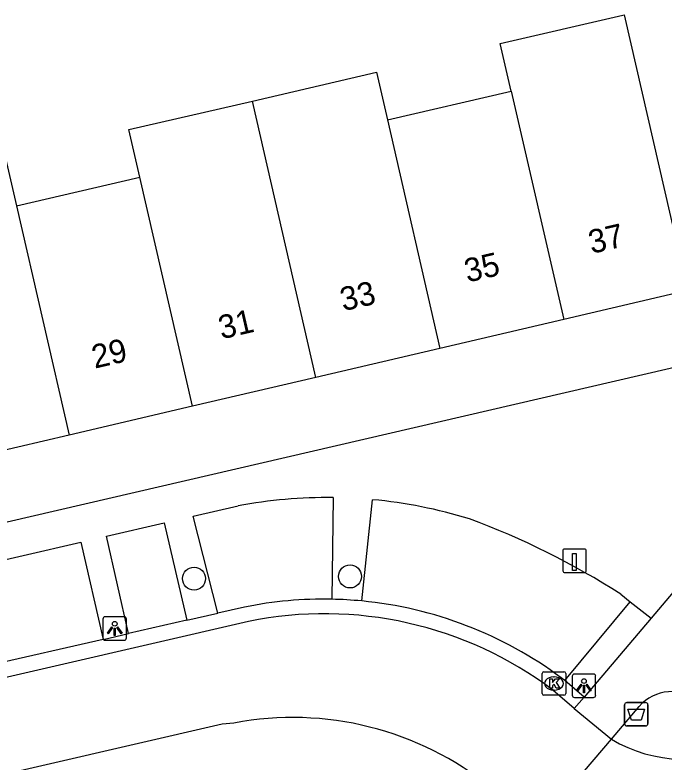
# Model space of a CAD drawing. Extents: x 156414 to 157775, y 382335 to 383765.
# Drawn here: x 156837.13 to 156864.77, y 382578.53 to 382610.33 of the extents above; entities that cross this region are included whole.
import ezdxf

# ---------------------------------------------------------------- set-up
doc = ezdxf.new("R2010")
doc.units = 0
for name, color, linetype in [('IMGEO_Afvalbak', 7, 'Continuous'), ('IMGEO_Boom', 7, 'Continuous'), ('IMGEO_Kolk', 7, 'Continuous'), ('IMGEO_Laadpaal', 7, 'Continuous'), ('IMGEO_Lichtpunt', 7, 'Continuous'), ('IMGEO_Pand', 7, 'Continuous'), ('IMGEO_Pand_nummerreeks', 7, 'Continuous'), ('IMGEO_Rijbaan_lokaal_gesloten', 7, 'Continuous'), ('IMGEO_Rijbaan_lokaal_open', 7, 'Continuous'), ('IMGEO_Voetpad_open', 7, 'Continuous')]:
    doc.layers.add(name, color=color, linetype=linetype)

msp = doc.modelspace()

# ---------------------------------------------------------------- linework, layer by layer
at = {"layer": 'IMGEO_Afvalbak'}
for p, q in [((156863.093, 382580.162), (156863.093, 382580.962)), ((156863.093, 382580.962), (156863.093, 382580.162)), ((156863.193, 382581.062), (156863.983, 382581.062)), ((156863.983, 382581.062), (156863.193, 382581.062)), ((156864.083, 382580.962), (156864.083, 382580.162)), ((156864.083, 382580.162), (156864.083, 382580.962)), ((156863.983, 382580.062), (156863.193, 382580.062)), ((156863.193, 382580.062), (156863.983, 382580.062))]:
    msp.add_line(p, q, dxfattribs=at)
msp.add_lwpolyline([(156863.236, 382580.776), (156863.94, 382580.776), (156863.791, 382580.306), (156863.385, 382580.306), (156863.236, 382580.776)], dxfattribs=at)
for centre, start, end in [((156863.193, 382580.962), 90, 180), ((156863.193, 382580.962), 90, 180), ((156863.983, 382580.962), 0, 90), ((156863.983, 382580.962), 360, 90), ((156863.193, 382580.162), 180, 270), ((156863.193, 382580.162), 180, 270), ((156863.983, 382580.162), 270, 0), ((156863.983, 382580.162), 270, 0)]:
    msp.add_arc(centre, 0.1, start, end, dxfattribs=at)
at = {"layer": 'IMGEO_Boom'}
for centre in [(156844.759, 382586.335), (156851.401, 382586.427)]:
    msp.add_circle(centre, 0.489, dxfattribs=at)
at = {"layer": 'IMGEO_Kolk'}
for p, q in [((156859.582, 382581.442), (156859.582, 382582.294)), ((156859.657, 382582.368), (156860.509, 382582.368)), ((156860.583, 382582.294), (156860.583, 382581.442)), ((156860.07, 382582.148), (156860.095, 382582.148)), ((156860.093, 382581.588), (156860.068, 382581.588)), ((156860.509, 382581.368), (156859.657, 382581.368))]:
    msp.add_line(p, q, dxfattribs=at)
for points in [[(156859.582, 382581.442), (156859.582, 382582.294)], [(156859.657, 382582.368), (156860.509, 382582.368)], [(156860.583, 382582.294), (156860.583, 382581.442)], [(156859.903, 382582.068), (156860.026, 382582.068), (156860.026, 382581.917), (156860.156, 382582.068), (156860.32, 382582.068), (156860.174, 382581.917), (156860.327, 382581.668), (156860.175, 382581.668), (156860.09, 382581.832), (156860.026, 382581.765), (156860.026, 382581.668), (156859.903, 382581.668), (156859.903, 382582.068)], [(156860.509, 382581.368), (156859.657, 382581.368)]]:
    msp.add_lwpolyline(points, dxfattribs=at)
for centre, start, end in [((156859.659, 382582.292), 91.552, 178.448), ((156859.659, 382582.292), 91.552, 178.448), ((156860.507, 382582.292), 1.552, 88.448), ((156860.507, 382582.292), 1.552, 88.448), ((156859.659, 382581.444), 181.552, 268.448), ((156859.659, 382581.444), 181.552, 268.448), ((156860.507, 382581.444), 271.552, 358.448), ((156860.507, 382581.444), 271.552, 358.448)]:
    msp.add_arc(centre, 0.0765, start, end, dxfattribs=at)
for centre, major_axis, ratio, start_param, end_param in [((156860.069, 382581.868), (-0.387, 0.002), 0.722429, 4.712389, 7.853982), ((156860.094, 382581.868), (-0.39, 0.002), 0.717154, 1.570796, 4.712389)]:
    msp.add_ellipse(centre, major_axis=major_axis, ratio=ratio, start_param=start_param, end_param=end_param, dxfattribs=at)
at = {"layer": 'IMGEO_Laadpaal'}
for p, q in [((156861.377, 382587.594), (156860.536, 382587.594)), ((156861.377, 382587.594), (156860.536, 382587.594)), ((156860.461, 382587.51), (156860.461, 382586.669)), ((156860.461, 382587.51), (156860.461, 382586.669)), ((156861.461, 382586.678), (156861.461, 382587.519)), ((156861.461, 382586.678), (156861.461, 382587.519)), ((156860.545, 382586.594), (156861.386, 382586.594)), ((156860.545, 382586.594), (156861.386, 382586.594))]:
    msp.add_line(p, q, dxfattribs=at)
msp.add_lwpolyline([(156860.876, 382587.407), (156861.036, 382587.407), (156861.036, 382586.674), (156860.876, 382586.674), (156860.876, 382587.407)], dxfattribs=at)
for centre, start, end in [((156860.539, 382587.516), 92.4484, 184.2845), ((156860.539, 382587.516), 92.4484, 184.2845), ((156861.383, 382587.516), 2.4484, 94.2845), ((156861.383, 382587.516), 2.4484, 94.2845), ((156860.539, 382586.672), 182.4484, 274.2845), ((156860.539, 382586.672), 182.4484, 274.2845), ((156861.383, 382586.672), 272.4484, 4.2845), ((156861.383, 382586.672), 272.4484, 4.2845)]:
    msp.add_arc(centre, 0.0779, start, end, dxfattribs=at)
at = {"layer": 'IMGEO_Lichtpunt'}
for p, q in [((156841.783, 382584.71), (156840.975, 382584.71)), ((156841.783, 382584.71), (156840.975, 382584.71)), ((156840.881, 382584.615), (156840.881, 382583.808)), ((156840.881, 382584.615), (156840.881, 382583.808)), ((156841.877, 382583.808), (156841.877, 382584.615)), ((156841.877, 382583.808), (156841.877, 382584.615)), ((156840.975, 382583.714), (156841.783, 382583.714)), ((156840.975, 382583.714), (156841.783, 382583.714)), ((156860.863, 382582.177), (156860.863, 382581.37)), ((156860.863, 382582.177), (156860.863, 382581.37)), ((156861.765, 382582.272), (156860.957, 382582.272)), ((156861.765, 382582.272), (156860.957, 382582.272)), ((156861.859, 382581.37), (156861.859, 382582.177)), ((156861.859, 382581.37), (156861.859, 382582.177)), ((156860.957, 382581.276), (156861.765, 382581.276)), ((156860.957, 382581.276), (156861.765, 382581.276))]:
    msp.add_line(p, q, dxfattribs=at)
for points in [[(156841.255, 382584.279), (156841.294, 382584.251), (156841.106, 382583.989), (156841.068, 382584.016), (156841.255, 382584.279)], [(156841.357, 382584.231), (156841.404, 382584.231), (156841.404, 382583.909), (156841.357, 382583.909), (156841.357, 382584.231)], [(156841.467, 382584.251), (156841.505, 382584.278), (156841.692, 382584.016), (156841.653, 382583.988), (156841.467, 382584.251)], [(156861.237, 382581.841), (156861.276, 382581.813), (156861.088, 382581.551), (156861.05, 382581.578), (156861.237, 382581.841)], [(156861.449, 382581.813), (156861.487, 382581.84), (156861.674, 382581.578), (156861.635, 382581.55), (156861.449, 382581.813)], [(156861.339, 382581.793), (156861.386, 382581.793), (156861.386, 382581.471), (156861.339, 382581.471), (156861.339, 382581.793)]]:
    msp.add_lwpolyline(points, dxfattribs=at)
for centre in [(156841.38, 382584.413), (156861.362, 382581.975)]:
    msp.add_circle(centre, 0.0994, dxfattribs=at)
for centre, start, end in [((156840.975, 382584.615), 90, 180), ((156840.975, 382584.615), 90, 180), ((156841.783, 382584.615), 0, 90), ((156841.783, 382584.615), 0, 90), ((156840.975, 382583.808), 180, 270), ((156840.975, 382583.808), 180, 270), ((156841.783, 382583.808), 270, 0), ((156841.783, 382583.808), 270, 360), ((156860.957, 382582.177), 90, 180), ((156860.957, 382582.177), 90, 180), ((156861.765, 382582.177), 0, 90), ((156861.765, 382582.177), 0, 90), ((156860.957, 382581.37), 180, 270), ((156860.957, 382581.37), 180, 270), ((156861.765, 382581.37), 270, 0), ((156861.765, 382581.37), 270, 360)]:
    msp.add_arc(centre, 0.0946, start, end, dxfattribs=at)
at = {"layer": 'IMGEO_Pand'}
for points in [[(156858.262, 382607.085), (156857.798, 382609.104), (156863.022, 382610.313), (156863.078, 382610.326), (156865.776, 382598.593), (156860.497, 382597.361)], [(156847.247, 382606.663), (156852.527, 382607.885), (156852.992, 382605.864)], [(156852.992, 382605.864), (156858.262, 382607.085)], [(156858.262, 382607.085), (156860.497, 382597.361)], [(156842.451, 382603.42), (156841.986, 382605.445), (156847.247, 382606.663)], [(156849.951, 382594.899), (156847.247, 382606.663)], [(156852.992, 382605.864), (156855.229, 382596.131)], [(156831.242, 382602.959), (156836.734, 382604.23), (156837.2, 382602.203)], [(156837.2, 382602.203), (156842.451, 382603.42)], [(156844.692, 382593.671), (156842.451, 382603.42)], [(156837.2, 382602.203), (156839.443, 382592.446)], [(156860.497, 382597.361), (156855.229, 382596.131)], [(156855.229, 382596.131), (156849.951, 382594.899)], [(156849.951, 382594.899), (156844.692, 382593.671)], [(156844.692, 382593.671), (156839.443, 382592.446)], [(156839.443, 382592.446), (156833.97, 382591.169)]]:
    msp.add_lwpolyline(points, dxfattribs=at)
at = {"layer": 'IMGEO_Rijbaan_lokaal_gesloten'}
for points in [[(156847.074, 382584.513), (156759.529, 382564.293)], [(156860.948, 382580.803), (156860.033, 382581.594)], [(156860.948, 382580.803), (156862.534, 382579.499)], [(156846.459, 382580.188), (156845.95, 382580.133), (156762.402, 382560.842)], [(156859.329, 382575.743), (156862.534, 382579.499)]]:
    msp.add_lwpolyline(points, dxfattribs=at)
for centre, radius, start, end in [((156850.307, 382568.642), 16.197, 53.0971, 101.5149), ((156848.965, 382567.013), 13.411, 50.9975, 100.7675), ((156865.649, 382584.735), 6.093, 239.2477, 297.3225)]:
    msp.add_arc(centre, radius, start, end, dxfattribs=at)
at = {"layer": 'IMGEO_Rijbaan_lokaal_open'}
for points in [[(156846.914, 382585.124), (156845.771, 382584.863)], [(156844.456, 382584.562), (156845.771, 382584.863)], [(156844.456, 382584.562), (156841.972, 382583.994)], [(156840.894, 382583.748), (156836.003, 382582.63)], [(156840.894, 382583.748), (156841.972, 382583.994)], [(156860.54, 382581.992), (156860.39, 382582.117)], [(156861.376, 382581.295), (156860.54, 382581.992)], [(156861.376, 382581.295), (156860.948, 382580.803)]]:
    msp.add_lwpolyline(points, dxfattribs=at)
for centre, radius, start, end in [((156850.275, 382568.517), 16.943, 88.8059, 101.4411), ((156850.284, 382568.635), 16.825, 84.4978, 88.8275), ((156850.273, 382568.485), 16.976, 53.4197, 84.5116)]:
    msp.add_arc(centre, radius, start, end, dxfattribs=at)
at = {"layer": 'IMGEO_Voetpad_open'}
for points in [[(156834.65, 382588.258), (156868.154, 382596.018), (156871.455, 382593.202)], [(156871.455, 382593.202), (156864.221, 382584.653)], [(156850.676, 382589.782), (156850.628, 382585.457)], [(156851.897, 382585.383), (156852.358, 382589.694)], [(156845.771, 382584.863), (156844.725, 382588.992), (156846.631, 382589.432)], [(156841.972, 382583.994), (156841.03, 382588.138), (156843.483, 382588.705), (156844.456, 382584.562)], [(156836.003, 382582.63), (156835.013, 382586.749), (156839.933, 382587.885), (156840.894, 382583.748)], [(156862.931, 382585.667), (156863.333, 382585.351)], [(156860.54, 382581.992), (156863.333, 382585.351)], [(156863.333, 382585.351), (156864.221, 382584.653)], [(156864.221, 382584.653), (156861.376, 382581.295)], [(156862.534, 382579.499), (156863.708, 382580.895)]]:
    msp.add_lwpolyline(points, dxfattribs=at)
for centre, radius, start, end in [((156850.437, 382568.996), 20.787, 89.3409, 100.5497), ((156850.433, 382569.094), 20.69, 73.0027, 84.6609), ((156845.009, 382557.769), 33.159, 57.2824, 69.7582), ((156865.116, 382579.648), 1.881, 51.2649, 138.4641)]:
    msp.add_arc(centre, radius, start, end, dxfattribs=at)

# ---------------------------------------------------------------- texts
at = {"layer": 'IMGEO_Pand_nummerreeks'}
for s, p in [('37', (156861.684, 382600.154)), ('35', (156856.396, 382598.933)), ('33', (156851.109, 382597.712)), ('31', (156845.928, 382596.516)), ('29', (156840.53, 382595.269))]:
    msp.add_text(s, height=1, rotation=13.0004, dxfattribs=at).set_placement(p)

doc.saveas('drawing.dxf')
